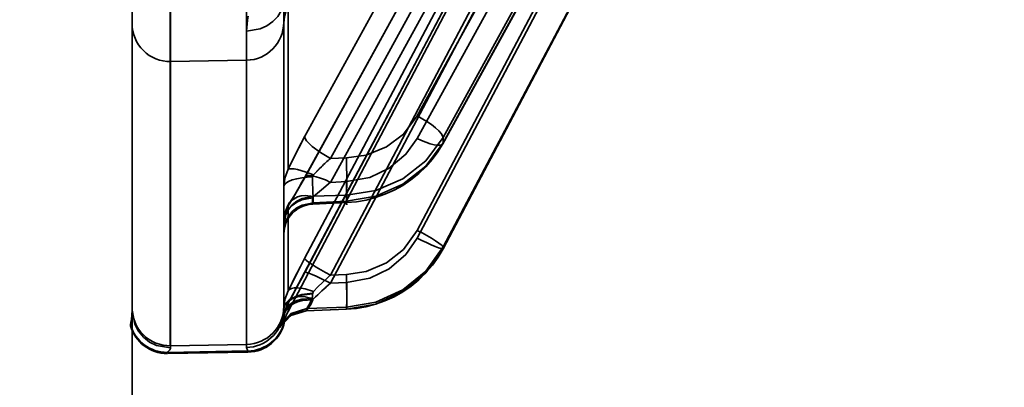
# Model space of a CAD drawing. Header units: millimetres. Extents: x -1465 to 393277, y -3788 to 454312.
# Tile 508 of 656: x 375453 to 375479, y 10971 to 10981. Entities that reach past the tile are written whole.
import ezdxf

# ---------------------------------------------------------------- set-up
doc = ezdxf.new("R2010")
doc.units = ezdxf.units.MM
doc.header["$XCLIPFRAME"] = 2
doc.layers.add('AHU03-3-68634OBJ', color=8, linetype='Continuous')
doc.layers.add('EC-MTR_250-0_7OBJ', color=8, linetype='Continuous')
picture_1 = doc.add_image_def('image3.bmp', size_in_pixel=(1540, 807))

msp = doc.modelspace()

# ---------------------------------------------------------------- linework, layer by layer
at = {"layer": 'AHU03-3-68634OBJ', "color": 8, "linetype": 'Continuous', "lineweight": 35, "ltscale": 100}
msp.add_line((375455.692, 10914.69), (375455.692, 11182.69), dxfattribs=at)
at = {"layer": 'EC-MTR_250-0_7OBJ', "color": 8, "linetype": 'Continuous', "lineweight": 35, "ltscale": 100}
for p, q in [((375455.692, 10998.359), (375455.692, 10973.284)), ((375460.241, 10977.855), (375470.541, 10996.591)), ((375463.212, 10978.404), (375472.914, 10996.044)), ((375463.892, 10977.83), (375473.979, 10996.169)), ((375463.892, 10977.695), (375473.979, 10996.035)), ((375460.921, 10977.283), (375471.221, 10996.02)), ((375473.969, 10996), (375463.885, 10977.666)), ((375470.548, 10995.527), (375460.248, 10976.791)), ((375460.241, 10976.765), (375470.541, 10995.502)), ((375460.921, 10976.651), (375471.221, 10995.388)), ((375463.212, 10977.806), (375472.914, 10995.445)), ((375460.241, 10974.641), (375470.541, 10994.126)), ((375463.892, 10974.951), (375473.979, 10994.023)), ((375463.892, 10974.902), (375473.979, 10993.978)), ((375473.978, 10993.974), (375463.892, 10974.902)), ((375460.241, 10974.273), (375470.541, 10993.759)), ((375463.212, 10975.385), (375472.914, 10993.73)), ((375460.921, 10974.208), (375471.221, 10993.693)), ((375460.921, 10973.994), (375471.221, 10993.48)), ((375463.212, 10975.183), (375472.914, 10993.528)), ((375456.692, 10972.344), (375456.692, 10992.258)), ((375456.709, 10972.344), (375456.709, 10992.258)), ((375469.334, 10991.351), (375459.807, 10973.249)), ((375459.692, 10982.046), (375459.692, 10973.302)), ((375458.709, 10981.34), (375458.709, 10972.299)), ((375458.71, 10981.34), (375458.709, 10979.871)), ((375459.807, 10976.995), (375459.807, 10981.394)), ((375458.709, 10979.87), (375456.709, 10979.835)), ((375463.892, 10977.695), (375463.892, 10977.83)), ((375460.921, 10977.283), (375461.342, 10977.293)), ((375460.921, 10976.651), (375461.342, 10976.67)), ((375461.342, 10976.31), (375460.464, 10976.29)), ((375461.342, 10976.151), (375461.342, 10976.31)), ((375459.847, 10976.118), (375459.8, 10976.037)), ((375460.457, 10976.078), (375461.349, 10976.117)), ((375460.464, 10976.29), (375460.464, 10976.113)), ((375460.464, 10976.113), (375461.342, 10976.151)), ((375461.86, 10976.183), (375462.113, 10976.248)), ((375459.807, 10973.793), (375459.807, 10976.035)), ((375463.892, 10974.905), (375463.892, 10974.951)), ((375463.892, 10974.905), (375463.892, 10974.902)), ((375460.921, 10974.208), (375461.342, 10974.221)), ((375460.921, 10973.994), (375461.342, 10974.01)), ((375459.807, 10973.469), (375459.807, 10973.249)), ((375459.878, 10973.599), (375459.815, 10973.485)), ((375460.275, 10973.263), (375461.345, 10973.304)), ((375460.28, 10973.267), (375460.302, 10973.329)), ((375460.28, 10973.267), (375461.342, 10973.308)), ((375460.302, 10973.329), (375461.342, 10973.362)), ((375461.342, 10973.308), (375461.342, 10973.362)), ((375461.858, 10973.369), (375462.112, 10973.436)), ((375459.657, 10972.954), (375459.653, 10972.941)), ((375459.66, 10972.934), (375459.676, 10972.955)), ((375459.667, 10972.984), (375459.662, 10972.968)), ((375459.676, 10972.955), (375459.697, 10972.981)), ((375459.696, 10972.981), (375459.723, 10973.011)), ((375459.711, 10972.978), (375459.711, 10973.01)), ((375459.723, 10973.011), (375459.754, 10973.042)), ((375459.753, 10973.042), (375459.787, 10973.073)), ((375455.654, 10972.896), (375455.654, 10972.865)), ((375459.63, 10972.887), (375459.629, 10972.886)), ((375456.617, 10972.136), (375456.617, 10972.167)), ((375456.634, 10972.168), (375458.747, 10972.205)), ((375458.747, 10972.173), (375456.634, 10972.136)), ((375456.634, 10972.136), (375456.634, 10972.168)), ((375456.709, 10972.344), (375458.709, 10972.379)), ((375456.709, 10972.284), (375456.709, 10972.344)), ((375458.747, 10972.173), (375458.747, 10972.205))]:
    msp.add_line(p, q, dxfattribs=at)
at = {"layer": 'EC-MTR_250-0_7OBJ', "color": 8, "linetype": 'Continuous', "lineweight": 35, "ltscale": 100, "flags": 128}
for points in [[(375470.542, 10993.761), (375460.164, 10974.128), (375460.088, 10973.986), (375460.014, 10973.85), (375459.944, 10973.721)], [(375459.692, 10980.848), (375459.698, 10980.948), (375459.717, 10981.048), (375459.749, 10981.145), (375459.792, 10981.236), (375459.847, 10981.322), (375459.913, 10981.399), (375459.987, 10981.468), (375460.07, 10981.527), (375460.159, 10981.575), (375460.254, 10981.611), (375460.353, 10981.635), (375460.454, 10981.646)], [(375458.709, 10980.637), (375459.072, 10980.701), (375459.248, 10980.781), (375459.405, 10980.891), (375459.532, 10981.025), (375459.623, 10981.176), (375459.675, 10981.331), (375459.692, 10981.484)], [(375459.692, 10981.484), (375459.675, 10981.332), (375459.623, 10981.176), (375459.532, 10981.025), (375459.405, 10980.891), (375459.248, 10980.781), (375459.072, 10980.701), (375458.709, 10980.638)], [(375458.709, 10980.637), (375458.72, 10980.827), (375458.754, 10981.034)], [(375458.754, 10981.034), (375458.734, 10980.929), (375458.709, 10980.638)], [(375463.212, 10978.404), (375462.846, 10977.921), (375462.397, 10977.583), (375461.861, 10977.366), (375461.342, 10977.293)], [(375463.212, 10978.404), (375463.465, 10978.258), (375463.587, 10978.175), (375463.695, 10978.09), (375463.782, 10978.009), (375463.845, 10977.937), (375463.881, 10977.877), (375463.892, 10977.83)], [(375459.807, 10976.995), (375459.938, 10977.272), (375460.085, 10977.563), (375460.241, 10977.855)], [(375460.921, 10977.283), (375460.66, 10977.434), (375460.441, 10977.595), (375460.357, 10977.672), (375460.294, 10977.742), (375460.255, 10977.804), (375460.241, 10977.855)], [(375461.342, 10976.31), (375462.12, 10976.432), (375462.831, 10976.742), (375463.434, 10977.215), (375463.892, 10977.83)], [(375461.342, 10976.67), (375461.958, 10976.781), (375462.473, 10977.023), (375462.914, 10977.392), (375463.212, 10977.806)], [(375463.892, 10977.695), (375463.434, 10977.079), (375462.831, 10976.601), (375462.12, 10976.283), (375461.342, 10976.151)], [(375463.885, 10977.666), (375463.859, 10977.642), (375463.838, 10977.634), (375463.811, 10977.628), (375463.742, 10977.628), (375463.654, 10977.642), (375463.552, 10977.669), (375463.44, 10977.707), (375463.325, 10977.753), (375463.212, 10977.806)], [(375463.606, 10977.25), (375463.755, 10977.453), (375463.885, 10977.666)], [(375463.892, 10977.695), (375463.885, 10977.666)], [(375462.113, 10976.248), (375462.36, 10976.336), (375462.6, 10976.443), (375462.829, 10976.571), (375463.046, 10976.717), (375463.249, 10976.88), (375463.436, 10977.058), (375463.606, 10977.25)], [(375459.807, 10976.995), (375459.719, 10976.765), (375459.692, 10976.533)], [(375460.477, 10976.848), (375460.256, 10976.932), (375460.051, 10976.99), (375459.965, 10977.005), (375459.895, 10977.011), (375459.842, 10977.007), (375459.807, 10976.995)], [(375460.241, 10976.765), (375460.245, 10976.785), (375460.255, 10976.801), (375460.294, 10976.823), (375460.323, 10976.829), (375460.357, 10976.831), (375460.441, 10976.823), (375460.544, 10976.8), (375460.66, 10976.763), (375460.788, 10976.713), (375460.921, 10976.651)], [(375460.477, 10976.848), (375460.464, 10976.831), (375460.456, 10976.812), (375460.453, 10976.793)], [(375460.682, 10977.06), (375460.629, 10977.007), (375460.477, 10976.848)], [(375460.477, 10976.848), (375460.526, 10976.901), (375460.682, 10977.06)], [(375461.342, 10976.31), (375461.346, 10976.352), (375461.349, 10976.413), (375461.353, 10976.59), (375461.353, 10976.823), (375461.349, 10977.075)], [(375460.453, 10976.793), (375460.312, 10976.787), (375460.169, 10976.772), (375460.033, 10976.747), (375459.912, 10976.713), (375459.815, 10976.672), (375459.745, 10976.626), (375459.704, 10976.579), (375459.692, 10976.533)], [(375459.807, 10976.035), (375459.938, 10976.242), (375460.084, 10976.487), (375460.241, 10976.765)], [(375460.248, 10976.791), (375460.17, 10976.652), (375460.096, 10976.523), (375460.027, 10976.404)], [(375460.464, 10976.29), (375460.458, 10976.366), (375460.454, 10976.479), (375460.453, 10976.624), (375460.453, 10976.793)], [(375460.477, 10976.277), (375460.69, 10976.45), (375460.921, 10976.652)], [(375460.921, 10976.652), (375460.69, 10976.45), (375460.477, 10976.277)], [(375461.342, 10976.67), (375461.346, 10976.563), (375461.349, 10976.459), (375461.351, 10976.362), (375461.353, 10976.277), (375461.353, 10976.24), (375461.353, 10976.208), (375461.353, 10976.18), (375461.353, 10976.157), (375461.352, 10976.139), (375461.351, 10976.127), (375461.349, 10976.117), (375461.353, 10976.056)], [(375459.807, 10976.035), (375459.842, 10976.109), (375459.895, 10976.176), (375460.051, 10976.272), (375460.15, 10976.298), (375460.256, 10976.306), (375460.477, 10976.277)], [(375460.027, 10976.404), (375459.962, 10976.297), (375459.902, 10976.202), (375459.848, 10976.118)], [(375460.464, 10976.29), (375460.177, 10976.228), (375460.039, 10976.156), (375459.916, 10976.056), (375459.817, 10975.935), (375459.746, 10975.801), (375459.692, 10975.525)], [(375459.692, 10975.604), (375459.704, 10975.717), (375459.745, 10975.832), (375459.815, 10975.943), (375459.912, 10976.044), (375460.033, 10976.126), (375460.169, 10976.187), (375460.453, 10976.24)], [(375459.847, 10976.118), (375459.8, 10976.037), (375459.761, 10975.953), (375459.73, 10975.867), (375459.709, 10975.78), (375459.696, 10975.692), (375459.692, 10975.605)], [(375459.692, 10975.348), (375459.746, 10975.624), (375459.817, 10975.758), (375459.916, 10975.879), (375460.039, 10975.979), (375460.177, 10976.051), (375460.464, 10976.113)], [(375459.692, 10975.28), (375459.698, 10975.381), (375459.717, 10975.481), (375459.749, 10975.578), (375459.793, 10975.669), (375459.848, 10975.755), (375459.914, 10975.833), (375459.989, 10975.901), (375460.071, 10975.96), (375460.161, 10976.008), (375460.256, 10976.044), (375460.356, 10976.068), (375460.457, 10976.078)], [(375460.453, 10976.24), (375460.453, 10976.203), (375460.452, 10976.17), (375460.453, 10976.143), (375460.453, 10976.12), (375460.454, 10976.102), (375460.454, 10976.089), (375460.456, 10976.079)], [(375460.477, 10976.277), (375460.466, 10976.268), (375460.453, 10976.24)], [(375460.464, 10976.113), (375460.462, 10976.098), (375460.46, 10976.087)], [(375461.349, 10976.117), (375461.344, 10976.136), (375461.342, 10976.151)], [(375461.349, 10976.117), (375461.605, 10976.139), (375461.86, 10976.183)], [(375459.692, 10975.604), (375459.719, 10975.82), (375459.807, 10976.035)], [(375463.212, 10975.385), (375462.846, 10974.882), (375462.397, 10974.529), (375461.861, 10974.3), (375461.342, 10974.221)], [(375463.892, 10974.951), (375463.881, 10974.97), (375463.866, 10974.985), (375463.845, 10975.004), (375463.782, 10975.05), (375463.695, 10975.108), (375463.587, 10975.175), (375463.465, 10975.246), (375463.338, 10975.317), (375463.212, 10975.385)], [(375461.342, 10974.01), (375461.958, 10974.122), (375462.473, 10974.372), (375462.914, 10974.753), (375463.212, 10975.183)], [(375463.805, 10974.913), (375463.769, 10974.926), (375463.682, 10974.96), (375463.575, 10975.006), (375463.457, 10975.061), (375463.334, 10975.121), (375463.212, 10975.183)], [(375463.892, 10974.951), (375463.438, 10974.312), (375462.833, 10973.814), (375462.118, 10973.489), (375461.342, 10973.362)], [(375463.892, 10974.905), (375463.434, 10974.265), (375462.831, 10973.769), (375462.12, 10973.442), (375461.342, 10973.308)], [(375463.611, 10974.469), (375463.761, 10974.68), (375463.892, 10974.902)], [(375463.892, 10974.902), (375463.875, 10974.897), (375463.858, 10974.899), (375463.835, 10974.904), (375463.805, 10974.913)], [(375460.241, 10974.641), (375460.129, 10974.428), (375459.807, 10973.793)], [(375460.241, 10974.641), (375460.253, 10974.621), (375460.269, 10974.606), (375460.291, 10974.587), (375460.354, 10974.541), (375460.441, 10974.483), (375460.549, 10974.416), (375460.67, 10974.346), (375460.796, 10974.275), (375460.921, 10974.208)], [(375459.807, 10973.469), (375459.938, 10973.709), (375460.084, 10973.979), (375460.241, 10974.273)], [(375460.921, 10973.994), (375460.67, 10974.12), (375460.549, 10974.175), (375460.441, 10974.222), (375460.395, 10974.24), (375460.354, 10974.255), (375460.319, 10974.267), (375460.291, 10974.275), (375460.269, 10974.279), (375460.253, 10974.28), (375460.241, 10974.273)], [(375462.112, 10973.436), (375462.36, 10973.525), (375462.601, 10973.635), (375462.831, 10973.767), (375463.05, 10973.917), (375463.254, 10974.085), (375463.441, 10974.27), (375463.611, 10974.469)], [(375460.165, 10974.13), (375460.088, 10973.988), (375460.015, 10973.851), (375459.945, 10973.722), (375459.878, 10973.599)], [(375460.85, 10974.142), (375460.717, 10974.014), (375460.593, 10973.893), (375460.477, 10973.776)], [(375460.477, 10973.776), (375460.593, 10973.893), (375460.716, 10974.014), (375460.85, 10974.142)], [(375460.921, 10973.994), (375460.804, 10973.886), (375460.477, 10973.584)], [(375461.344, 10974.157), (375461.351, 10973.876), (375461.353, 10973.74), (375461.353, 10973.617), (375461.352, 10973.515), (375461.35, 10973.437), (375461.348, 10973.409), (375461.347, 10973.387), (375461.345, 10973.371), (375461.342, 10973.361)], [(375461.342, 10974.01), (375461.346, 10973.879), (375461.35, 10973.747), (375461.352, 10973.622), (375461.353, 10973.51), (375461.353, 10973.462), (375461.353, 10973.42), (375461.352, 10973.384), (375461.351, 10973.354), (375461.35, 10973.332), (375461.349, 10973.316), (375461.345, 10973.305), (375461.353, 10973.339)], [(375459.807, 10973.793), (375459.719, 10973.559), (375459.692, 10973.323)], [(375460.453, 10973.726), (375460.169, 10973.692), (375460.033, 10973.653), (375459.912, 10973.601), (375459.815, 10973.538), (375459.745, 10973.467), (375459.704, 10973.394), (375459.692, 10973.323)], [(375460.453, 10973.715), (375460.169, 10973.681), (375460.033, 10973.641), (375459.912, 10973.587), (375459.815, 10973.522), (375459.745, 10973.45), (375459.704, 10973.375), (375459.692, 10973.302)], [(375459.807, 10973.793), (375459.842, 10973.827), (375459.895, 10973.853), (375459.965, 10973.868), (375460.051, 10973.872), (375460.15, 10973.864), (375460.256, 10973.844), (375460.477, 10973.776)], [(375460.435, 10973.59), (375460.445, 10973.631), (375460.451, 10973.673), (375460.454, 10973.73)], [(375460.477, 10973.776), (375460.464, 10973.76), (375460.456, 10973.743), (375460.454, 10973.73)], [(375459.682, 10973.162), (375459.706, 10973.249), (375459.754, 10973.334), (375459.828, 10973.413), (375459.924, 10973.481), (375460.04, 10973.534), (375460.169, 10973.57), (375460.435, 10973.59)], [(375459.699, 10973.132), (375459.721, 10973.217), (375459.767, 10973.301), (375459.84, 10973.378), (375459.937, 10973.445), (375460.054, 10973.497), (375460.184, 10973.532), (375460.455, 10973.551)], [(375459.815, 10973.485), (375459.782, 10973.419), (375459.753, 10973.351), (375459.73, 10973.281), (375459.712, 10973.21), (375459.7, 10973.138)], [(375460.477, 10973.584), (375460.256, 10973.633), (375460.15, 10973.639), (375460.051, 10973.63), (375459.965, 10973.607), (375459.895, 10973.571), (375459.842, 10973.524), (375459.807, 10973.469)], [(375460.296, 10973.285), (375460.338, 10973.333), (375460.402, 10973.427), (375460.455, 10973.551)], [(375460.435, 10973.59), (375460.377, 10973.448), (375460.331, 10973.374), (375460.302, 10973.329)], [(375460.302, 10973.329), (375460.326, 10973.368), (375460.38, 10973.455), (375460.435, 10973.59)], [(375460.455, 10973.551), (375460.459, 10973.562), (375460.467, 10973.573), (375460.477, 10973.584)], [(375455.654, 10972.896), (375455.662, 10972.953), (375455.675, 10973.037), (375455.687, 10973.148), (375455.692, 10973.284)], [(375456.709, 10972.284), (375456.336, 10972.349), (375456.154, 10972.441), (375455.991, 10972.571), (375455.858, 10972.732), (375455.763, 10972.912), (375455.692, 10973.284)], [(375460.28, 10973.267), (375460.073, 10973.233), (375459.875, 10973.142), (375459.71, 10973.002), (375459.592, 10972.829)], [(375460.28, 10973.267), (375459.875, 10973.142), (375459.592, 10972.829)], [(375460.302, 10973.329), (375459.886, 10973.197), (375459.603, 10972.867)], [(375459.692, 10973.302), (375459.692, 10973.289), (375459.691, 10973.276), (375459.691, 10973.263)], [(375459.787, 10973.072), (375459.824, 10973.102), (375459.864, 10973.13), (375459.906, 10973.157), (375459.952, 10973.181), (375460, 10973.203), (375460.051, 10973.222), (375460.104, 10973.238)], [(375460, 10973.203), (375460.051, 10973.222), (375460.104, 10973.238), (375460.159, 10973.25), (375460.216, 10973.259), (375460.275, 10973.263)], [(375460.275, 10973.263), (375460.296, 10973.285)], [(375461.345, 10973.304), (375461.602, 10973.325), (375461.858, 10973.369)], [(375459.592, 10972.829), (375459.609, 10972.844), (375459.658, 10972.954), (375459.699, 10973.132)], [(375459.699, 10973.132), (375459.658, 10972.954), (375459.609, 10972.844), (375459.592, 10972.829)], [(375459.682, 10973.162), (375459.654, 10973.02), (375459.621, 10972.917), (375459.603, 10972.867)], [(375459.629, 10972.886), (375459.635, 10972.897), (375459.641, 10972.905), (375459.648, 10972.917), (375459.66, 10972.934)], [(375459.7, 10973.138), (375459.696, 10973.111), (375459.692, 10973.085), (375459.687, 10973.062), (375459.682, 10973.04), (375459.677, 10973.02), (375459.672, 10973.001), (375459.667, 10972.984), (375459.662, 10972.968), (375459.657, 10972.954), (375459.653, 10972.941), (375459.648, 10972.93), (375459.644, 10972.92), (375459.637, 10972.903), (375459.632, 10972.892)], [(375459.7, 10973.138), (375459.696, 10973.111), (375459.692, 10973.085), (375459.687, 10973.062)], [(375459.711, 10973.01), (375459.706, 10973.06), (375459.699, 10973.132)], [(375459.644, 10972.92), (375459.637, 10972.903)], [(375456.634, 10972.168), (375456.645, 10972.19), (375456.657, 10972.207), (375456.667, 10972.22), (375456.685, 10972.239), (375456.695, 10972.25), (375456.702, 10972.262), (375456.707, 10972.273), (375456.709, 10972.284)], [(375458.709, 10972.299), (375458.714, 10972.275), (375458.726, 10972.252), (375458.739, 10972.228), (375458.747, 10972.205)]]:
    msp.add_lwpolyline(points, dxfattribs=at)
at = {"layer": 'EC-MTR_250-0_7OBJ', "color": 8, "linetype": 'Continuous', "lineweight": 35, "ltscale": 100}
for centre, radius, start, end in [((375456.691, 10980.836), 1, 180.0406, 271.0085), ((375458.691, 10980.87), 1, 271.0116, 359.997), ((375472.252, 10971.251), 13.707, 151.1969, 155.2241), ((375465.529, 10972.128), 6.915, 131.7898, 134.5018), ((375465.517, 10972.141), 6.897, 131.7855, 134.5042), ((375443.122, 10976.649), 18.232, 1.3404, 2.0257), ((375443.464, 10976.659), 17.89, 1.3338, 2.0323), ((375490.133, 10958.81), 33.825, 152.0938, 153.7081), ((375419.532, 10995.723), 46.015, 331.0765, 332.2146), ((375432.582, 11004.192), 41.412, 312.3444, 313.1815), ((375471.759, 10962.587), 15.891, 133.0053, 133.3531), ((375440.059, 10973.49), 21.296, 1.7955, 1.967), ((375440.092, 10973.491), 21.263, 1.7954, 1.9672), ((375460.675, 10973.007), 0.984, 151.9757, 172.6819), ((375460.67, 10973.008), 0.978, 151.917, 172.7387), ((375456.692, 10973.344), 1, 180.0031, 271.0032), ((375458.692, 10973.379), 1, 270.9969, 359.9972), ((375458.641, 10973.302), 1.051, 352.302, 359.9568), ((375458.647, 10973.302), 1.045, 352.2804, 359.9796), ((375460.692, 10972.784), 1, 152.2415, 168.7792), ((375458.691, 10973.299), 1, 271.0133, 352.0907), ((375458.73, 10973.204), 1, 270.9965, 348.7728), ((375458.73, 10973.173), 1, 271, 348.7792), ((375456.617, 10973.167), 1, 195.7481, 270.002), ((375456.617, 10973.136), 1, 195.7426, 270), ((375462.918, 10971.91), 3.45, 163.9045, 164.5637), ((375462.638, 10971.99), 3.159, 163.8743, 164.5942)]:
    msp.add_arc(centre, radius, start, end, dxfattribs=at)

# ---------------------------------------------------------------- pictures from other files: only their frames are drawn
at = {"color": 8, "lineweight": 13}
image = msp.add_image(picture_1, insert=(374792.852, 10539.733), size_in_units=(1860, 974.456), dxfattribs=at)
image.set_boundary_path([(-0.5, -0.5), (1539.5, 806.5)])

doc.saveas('drawing.dxf')
